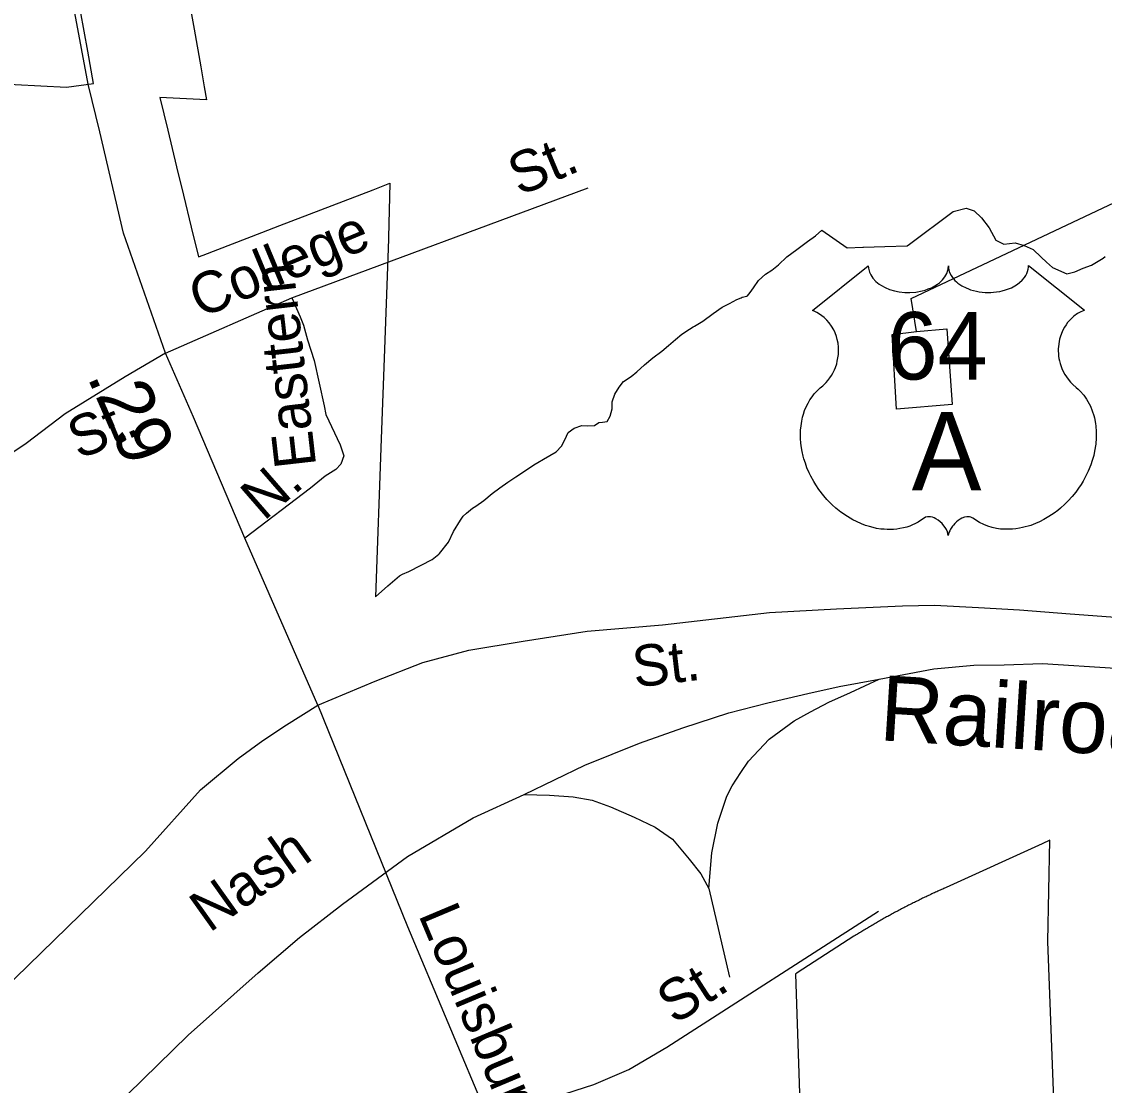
# Model space of a CAD drawing. Extents: x 2220236 to 2384410, y 720751 to 894131.
# Drawn here: x 2264485 to 2266973, y 801442 to 803886 of the extents above; entities that cross this region are included whole.
import ezdxf

# ---------------------------------------------------------------- set-up
doc = ezdxf.new("R2010")
doc.units = 0
doc.layers.add('Default', color=7, linetype='Continuous')

msp = doc.modelspace()

# ---------------------------------------------------------------- linework, layer by layer
at = {"layer": 'Default'}
for p, q in [((2265106.6, 803251.5), (2265787.2, 803504.8)), ((2264815.9, 803124.9), (2265106.6, 803251.5)), ((2266064.2, 801894.1), (2266112.2, 801690.6))]:
    msp.add_line(p, q, dxfattribs=at)
for points in [[(2265166, 802315.7), (2264998, 802699.1), (2264880.1, 802977.6), (2264815.9, 803124.9), (2264719.7, 803400.7), (2264664.9, 803632.9), (2264638.5, 803742.5), (2264546, 804235.4), (2264526.2, 804404.4), (2264493.2, 804596.1), (2264444.1, 804862.3), (2264330.9, 805226.8), (2264266.7, 805459.1), (2264184.6, 805745.2), (2264088.4, 805971.8), (2264009.1, 806172), (2263899.6, 806444), (2263765.6, 806740.4), (2263604.3, 807105.9), (2263377.8, 807626.2), (2263116.4, 808126.6)], [(2266541.9, 803174.1), (2266529.3, 803249.9), (2270077.8, 804926.4), (2273011.9, 804991.9)], [(2264410.5, 803745.1), (2264588.2, 803735.9), (2264650.8, 803744.4), (2264637.2, 803818.4), (2264612.2, 803957.5)], [(2264410.5, 803745.1), (2264588.2, 803735.9), (2264650.8, 803744.4), (2264637.2, 803818.4), (2264612.2, 803957.5)], [(2264866.2, 803954.5), (2264881.5, 803869.2), (2264896.8, 803782.6), (2264905, 803736.9)], [(2264866.2, 803954.5), (2264881.5, 803869.2), (2264896.8, 803782.6), (2264905, 803736.9)], [(2265166, 802315.7), (2265298.1, 802370.5), (2265407.6, 802413.9), (2265513.3, 802442.3), (2265637.8, 802463), (2265785, 802485.7), (2265957.7, 802499.9), (2266204, 802528.2), (2266357.6, 802537), (2266509.3, 802544.2), (2266583.3, 802545.2), (2266684.3, 802540), (2266778.2, 802534.8), (2266894.8, 802525.3), (2267548.7, 802477.2), (2267678.9, 802474.4), (2267766.7, 802485.7), (2267848.8, 802494.2), (2267922.4, 802505.5), (2268071, 802549.4), (2268430.5, 802674.1), (2268906.6, 802862.7), (2270890.6, 803651.4), (2271591.2, 803921.9)], [(2264905, 803736.9), (2264910.5, 803706.4), (2264803, 803712.4), (2264821.2, 803636.8), (2264841.2, 803553.1), (2264857.2, 803487.5), (2264874.8, 803414.4), (2264891.5, 803345.9), (2264902.8, 803350.1), (2265037.2, 803401.8), (2265078.8, 803417.7), (2265293.2, 803500.2), (2265331.5, 803515), (2265328.5, 803390.2), (2265328.5, 803386.9), (2265326.2, 803322.6), (2265319.2, 803133.8), (2265311.5, 802927.3), (2265298.8, 802564.6), (2265326.5, 802589.8), (2265354, 802612.8), (2265360.5, 802616.6), (2265375, 802622.8), (2265403.2, 802637.3), (2265428.8, 802650.7), (2265444, 802662.6), (2265445.2, 802663.8), (2265466.5, 802689.9), (2265478, 802714.4), (2265493.5, 802740.8), (2265500, 802749.8), (2265508, 802756.8), (2265521.2, 802768), (2265528.8, 802772.8), (2265547.2, 802785.6), (2265566.8, 802801.8), (2265584.2, 802814.9), (2265602.8, 802828.2), (2265621.2, 802840.1), (2265641.2, 802853), (2265662.5, 802867.6), (2265671.5, 802873.2), (2265684.5, 802881.2), (2265713.5, 802897.6), (2265726.2, 802910.6), (2265733.8, 802925.2), (2265741.5, 802941.9), (2265755, 802952.1), (2265772.8, 802958.2), (2265786.8, 802957.9), (2265801.8, 802958.1), (2265811.8, 802965.2), (2265820.5, 802966.2), (2265831.2, 802967.6), (2265837.8, 802979.6), (2265842.2, 802996.9), (2265842.5, 803012.5), (2265848.8, 803030.4), (2265858.2, 803046.3), (2265868.8, 803059.4), (2265886.2, 803071), (2265899, 803082), (2265916.5, 803098), (2265935.8, 803113.9), (2265956.5, 803129.1), (2265972.2, 803142.1), (2265988.2, 803156.3), (2266002.8, 803168.4), (2266020.2, 803179.8), (2266028.5, 803184.8), (2266031.2, 803186.3), (2266050.5, 803198.1), (2266074.5, 803215.9), (2266094.8, 803230), (2266112.2, 803238.9), (2266128.8, 803248.2), (2266138.8, 803251.9), (2266141, 803253.3), (2266151.5, 803255.6), (2266153, 803256.2), (2266159.8, 803263.8), (2266166.8, 803274.8), (2266178.8, 803291.3), (2266194.8, 803306.2), (2266209, 803315.5), (2266224.8, 803327.6), (2266243.8, 803345.9), (2266267, 803363), (2266291, 803381), (2266309.5, 803394.4), (2266324.2, 803406.9), (2266382.2, 803366.9), (2266418.2, 803368), (2266419.8, 803367.8), (2266469, 803369.6), (2266520.2, 803371.2), (2266525.8, 803375.3), (2266626, 803449.9), (2266656, 803457.4), (2266674, 803451.8)], [(2264905, 803736.9), (2264910.5, 803706.4), (2264803, 803712.4), (2264821.2, 803636.8), (2264841.2, 803553.1), (2264857.2, 803487.5), (2264874.8, 803414.4), (2264891.5, 803345.9), (2264902.8, 803350.1), (2265037.2, 803401.8), (2265078.8, 803417.7), (2265293.2, 803500.2), (2265331.5, 803515), (2265328.5, 803390.2), (2265328.5, 803386.9), (2265326.2, 803322.6), (2265319.2, 803133.8), (2265311.5, 802927.3), (2265298.8, 802564.6), (2265326.5, 802589.8), (2265354, 802612.8), (2265360.5, 802616.6), (2265375, 802622.8), (2265403.2, 802637.3), (2265428.8, 802650.7), (2265444, 802662.6), (2265445.2, 802663.8), (2265466.5, 802689.9), (2265478, 802714.4), (2265493.5, 802740.8), (2265500, 802749.8), (2265508, 802756.8), (2265521.2, 802768), (2265528.8, 802772.8), (2265547.2, 802785.6), (2265566.8, 802801.8), (2265584.2, 802814.9), (2265602.8, 802828.2), (2265621.2, 802840.1), (2265641.2, 802853), (2265662.5, 802867.6), (2265671.5, 802873.2), (2265684.5, 802881.2), (2265713.5, 802897.6), (2265726.2, 802910.6), (2265733.8, 802925.2), (2265741.5, 802941.9), (2265755, 802952.1), (2265772.8, 802958.2), (2265786.8, 802957.9), (2265801.8, 802958.1), (2265811.8, 802965.2), (2265820.5, 802966.2), (2265831.2, 802967.6), (2265837.8, 802979.6), (2265842.2, 802996.9), (2265842.5, 803012.5), (2265848.8, 803030.4), (2265858.2, 803046.3), (2265868.8, 803059.4), (2265886.2, 803071), (2265899, 803082), (2265916.5, 803098), (2265935.8, 803113.9), (2265956.5, 803129.1), (2265972.2, 803142.1), (2265988.2, 803156.3), (2266002.8, 803168.4), (2266020.2, 803179.8), (2266028.5, 803184.8), (2266031.2, 803186.3), (2266050.5, 803198.1), (2266074.5, 803215.9), (2266094.8, 803230), (2266112.2, 803238.9), (2266128.8, 803248.2), (2266138.8, 803251.9), (2266141, 803253.3), (2266151.5, 803255.6), (2266153, 803256.2), (2266159.8, 803263.8), (2266166.8, 803274.8), (2266178.8, 803291.3), (2266194.8, 803306.2), (2266209, 803315.5), (2266224.8, 803327.6), (2266243.8, 803345.9), (2266267, 803363), (2266291, 803381), (2266309.5, 803394.4), (2266324.2, 803406.9), (2266382.2, 803366.9), (2266418.2, 803368), (2266419.8, 803367.8), (2266469, 803369.6), (2266520.2, 803371.2), (2266525.8, 803375.3), (2266626, 803449.9), (2266656, 803457.4), (2266674, 803451.8)], [(2266674, 803451.8), (2266690.8, 803435.3), (2266709, 803412.3), (2266724, 803384.2), (2266742.8, 803375.1), (2266768.2, 803378.1), (2266789.2, 803372.2), (2266810, 803362.8), (2266828.2, 803345.4), (2266840.8, 803333.5), (2266854.5, 803321.4), (2266887, 803306.7), (2266905.5, 803311.4), (2266925, 803319.7), (2266943.8, 803326.6), (2266970.8, 803342.5), (2266975.5, 803346.6)], [(2266674, 803451.8), (2266690.8, 803435.3), (2266709, 803412.3), (2266724, 803384.2), (2266742.8, 803375.1), (2266768.2, 803378.1), (2266789.2, 803372.2), (2266810, 803362.8), (2266828.2, 803345.4), (2266840.8, 803333.5), (2266854.5, 803321.4), (2266887, 803306.7), (2266905.5, 803311.4), (2266925, 803319.7), (2266943.8, 803326.6), (2266970.8, 803342.5), (2266975.5, 803346.6)], [(2265106.6, 803251.5), (2265125.4, 803208), (2265133, 803189.2), (2265142.4, 803155.2), (2265157.5, 803107.9), (2265180.2, 803003.3), (2265184.4, 802983.4), (2265217.1, 802913.7), (2265225.4, 802888.9), (2265218.8, 802869.1), (2265207.6, 802856.9), (2265183.1, 802841.8), (2265149, 802814.3), (2264998, 802699.1)], [(2266541.9, 803174.1), (2266611.8, 803180.6), (2266623.6, 803006.8), (2266495.6, 802995.7), (2266486, 803167.4), (2266541.9, 803174.1)], [(2264815.9, 803124.9), (2264723.4, 803070.2), (2264585.7, 802985.2), (2264495.4, 802916.8), (2264245, 802748.5)], [(2266455.6, 802375.5), (2266581.3, 802398.7), (2266673.2, 802407.6), (2266743, 802408.1), (2266831, 802411.1), (2266999, 802400.6), (2267125.1, 802387.8), (2267409.2, 802368.6), (2267619.1, 802356.4)], [(2265640.4, 802110), (2265779.7, 802177.3), (2265905.2, 802228.5), (2266004.9, 802263.4), (2266110.5, 802298.2), (2266200.2, 802321.2), (2266292, 802342.1), (2266363.7, 802358.6), (2266455.6, 802375.5)], [(2266064.2, 801894.1), (2266071.5, 801976.1), (2266084.9, 802044.2), (2266106.2, 802106.4), (2266118.1, 802130.5), (2266137.7, 802160.7), (2266155.4, 802186.7), (2266203, 802237.1), (2266260.5, 802279.7), (2266298.3, 802300.1), (2266340.2, 802322.5), (2266389.8, 802344.8), (2266455.6, 802375.5)], [(2263033.1, 800314.7), (2263957.9, 801190.7), (2264048.9, 801279.4), (2264169.9, 801396.4), (2264770.2, 801979.8), (2264896.1, 802121.2), (2264982.9, 802193), (2265039.6, 802234.5), (2265094.3, 802270.4), (2265166, 802315.7)], [(2265166, 802315.7), (2265371.7, 801806.8), (2265557.4, 801365.5)], [(2263529.3, 800215), (2264660, 801353.1), (2264868, 801556.9), (2265028.5, 801700.4), (2265123.8, 801781.2), (2265222.9, 801858.1), (2265371.9, 801967.6), (2265522.9, 802056.8), (2265640.4, 802110)], [(2265640.4, 802110), (2265698.3, 802108.6), (2265752.5, 802105.1), (2265796.5, 802097.4), (2265838.5, 802081.9), (2265892.8, 802058.4), (2265940.9, 802034.8), (2265981.2, 802007.2), (2266019.6, 801961.6), (2266045.9, 801927.9), (2266064.2, 801894.1)], [(2266863, 801267.6), (2266843.5, 801772.4), (2266848, 802005), (2266830.2, 801997.1), (2266610, 801896.5), (2266604.5, 801894.2), (2266602, 801893), (2266599.2, 801891.8), (2266596.5, 801890.5), (2266593.8, 801889.3), (2266591, 801888.1), (2266588.2, 801886.8), (2266585.5, 801885.6), (2266582.8, 801884.3), (2266580, 801883.1), (2266577.2, 801881.8), (2266574.5, 801880.6), (2266571.8, 801879.2), (2266569.2, 801878), (2266566.5, 801876.7), (2266563.8, 801875.4), (2266561, 801874.1), (2266558.2, 801872.8), (2266555.5, 801871.6), (2266553, 801870.2), (2266550.2, 801868.9), (2266547.5, 801867.6), (2266544.8, 801866.2), (2266542.2, 801864.9), (2266539.5, 801863.6), (2266536.8, 801862.3), (2266534, 801860.9), (2266531.5, 801859.6), (2266528.8, 801858.2), (2266526, 801856.9), (2266523.2, 801855.6), (2266520.8, 801854.2), (2266518, 801852.8), (2266515.2, 801851.4), (2266512.8, 801850.1), (2266510, 801848.7), (2266507.2, 801847.2), (2266504.8, 801845.9), (2266502, 801844.5), (2266499.5, 801843.1), (2266496.8, 801841.7), (2266494, 801840.2), (2266491.5, 801838.8), (2266488.8, 801837.4), (2266486.2, 801836), (2266483.5, 801834.6), (2266481, 801833.1), (2266478.2, 801831.7), (2266475.8, 801830.2), (2266473, 801828.8), (2266470.5, 801827.3), (2266467.8, 801825.9), (2266465.2, 801824.4), (2266462.5, 801822.9), (2266460, 801821.4), (2266457.2, 801819.9), (2266454.8, 801818.4), (2266452.2, 801817), (2266449.5, 801815.5), (2266447, 801814), (2266444.2, 801812.5), (2266441.8, 801810.9), (2266439.2, 801809.4), (2266436.5, 801807.9), (2266434, 801806.4), (2266431.5, 801804.9), (2266428.8, 801803.3), (2266426.2, 801801.8), (2266423.8, 801800.2), (2266421, 801798.7), (2266418.5, 801797.2), (2266416, 801795.6), (2266413.5, 801794.1), (2266410.8, 801792.5), (2266408.2, 801790.9), (2266405.8, 801789.3), (2266403.2, 801787.8), (2266400.8, 801786.2), (2266398, 801784.6), (2266267.2, 801700), (2266263.5, 801697.6), (2266285.5, 801058.1)], [(2266863, 801267.6), (2266843.5, 801772.4), (2266848, 802005), (2266830.2, 801997.1), (2266610, 801896.5), (2266604.5, 801894.2), (2266602, 801893), (2266599.2, 801891.8), (2266596.5, 801890.5), (2266593.8, 801889.3), (2266591, 801888.1), (2266588.2, 801886.8), (2266585.5, 801885.6), (2266582.8, 801884.3), (2266580, 801883.1), (2266577.2, 801881.8), (2266574.5, 801880.6), (2266571.8, 801879.2), (2266569.2, 801878), (2266566.5, 801876.7), (2266563.8, 801875.4), (2266561, 801874.1), (2266558.2, 801872.8), (2266555.5, 801871.6), (2266553, 801870.2), (2266550.2, 801868.9), (2266547.5, 801867.6), (2266544.8, 801866.2), (2266542.2, 801864.9), (2266539.5, 801863.6), (2266536.8, 801862.3), (2266534, 801860.9), (2266531.5, 801859.6), (2266528.8, 801858.2), (2266526, 801856.9), (2266523.2, 801855.6), (2266520.8, 801854.2), (2266518, 801852.8), (2266515.2, 801851.4), (2266512.8, 801850.1), (2266510, 801848.7), (2266507.2, 801847.2), (2266504.8, 801845.9), (2266502, 801844.5), (2266499.5, 801843.1), (2266496.8, 801841.7), (2266494, 801840.2), (2266491.5, 801838.8), (2266488.8, 801837.4), (2266486.2, 801836), (2266483.5, 801834.6), (2266481, 801833.1), (2266478.2, 801831.7), (2266475.8, 801830.2), (2266473, 801828.8), (2266470.5, 801827.3), (2266467.8, 801825.9), (2266465.2, 801824.4), (2266462.5, 801822.9), (2266460, 801821.4), (2266457.2, 801819.9), (2266454.8, 801818.4), (2266452.2, 801817), (2266449.5, 801815.5), (2266447, 801814), (2266444.2, 801812.5), (2266441.8, 801810.9), (2266439.2, 801809.4), (2266436.5, 801807.9), (2266434, 801806.4), (2266431.5, 801804.9), (2266428.8, 801803.3), (2266426.2, 801801.8), (2266423.8, 801800.2), (2266421, 801798.7), (2266418.5, 801797.2), (2266416, 801795.6), (2266413.5, 801794.1), (2266410.8, 801792.5), (2266408.2, 801790.9), (2266405.8, 801789.3), (2266403.2, 801787.8), (2266400.8, 801786.2), (2266398, 801784.6), (2266267.2, 801700), (2266263.5, 801697.6), (2266285.5, 801058.1)], [(2265557.4, 801365.5), (2265800.6, 801443.9), (2265880.3, 801478.4), (2265967.7, 801529.4), (2266454.6, 801841.8)]]:
    msp.add_lwpolyline(points, dxfattribs=at)
msp.add_lwpolyline([(2266431, 803325.3), (2266431.4, 803320), (2266432.7, 803313.7), (2266433.6, 803310.4), (2266436.6, 803304.2), (2266441.5, 803296.8), (2266448.3, 803289.6), (2266455.9, 803283.3), (2266461.1, 803279.9), (2266469.9, 803275.2), (2266479.8, 803271), (2266490.9, 803267.9), (2266502.2, 803265.6), (2266514.6, 803264.2), (2266526.8, 803264), (2266540, 803265), (2266554.6, 803267.8), (2266561.4, 803269.5), (2266568.9, 803272.1), (2266575.9, 803275), (2266583.6, 803279.1), (2266589.7, 803283), (2266594.5, 803286.5), (2266601.4, 803293.1), (2266606.8, 803299.8), (2266609.1, 803303.6), (2266611.1, 803307.3), (2266613.8, 803315), (2266614.5, 803318.5), (2266615.1, 803325.6), (2266615.5, 803319.6), (2266616.1, 803315.9), (2266617.1, 803312.2), (2266618.6, 803308.4), (2266621.3, 803302.9), (2266624.4, 803298.3), (2266630.1, 803291.6), (2266633.7, 803288.2), (2266637, 803285.6), (2266645.7, 803279.6), (2266655.9, 803274.4), (2266660.9, 803272.2), (2266666.1, 803270.4), (2266672.6, 803268.4), (2266679.4, 803266.8), (2266686.1, 803265.6), (2266692.9, 803264.7), (2266699.9, 803264.1), (2266705.6, 803264), (2266712.6, 803264.1), (2266719, 803264.4), (2266725.6, 803265.2), (2266732.9, 803266.4), (2266738.8, 803267.7), (2266746.5, 803269.8), (2266753.5, 803272.3), (2266759.7, 803274.9), (2266767.6, 803279.1), (2266774.1, 803283.1), (2266778.8, 803286.9), (2266784.4, 803292.1), (2266789.7, 803298.2), (2266792.8, 803302.7), (2266795, 803307.4), (2266797.1, 803312.2), (2266798.3, 803317.4), (2266799, 803321.9), (2266799.1, 803325.7), (2266927.7, 803223.3), (2266924.6, 803222.1), (2266917.7, 803218.7), (2266912.1, 803215.4), (2266903.3, 803209.2), (2266899.5, 803205.8), (2266895.7, 803202.2), (2266892.2, 803198.4), (2266889.1, 803194.8), (2266885.4, 803189.7), (2266882, 803184.5), (2266878.8, 803178.8), (2266876.4, 803173.9), (2266872.4, 803163.5), (2266870.5, 803157), (2266869.3, 803151.4), (2266867.8, 803140), (2266867.4, 803134.5), (2266867.4, 803129.1), (2266867.7, 803123.4), (2266868.3, 803117.9), (2266869.2, 803112.2), (2266870.2, 803107.2), (2266871.7, 803101.1), (2266874, 803093.9), (2266876.8, 803087), (2266882.7, 803075.8), (2266890.3, 803064.4), (2266895.7, 803058.1), (2266901, 803052.6), (2266908.9, 803045.9), (2266913.2, 803042.1), (2266918.2, 803037.2), (2266926.2, 803027.8), (2266929.5, 803023.4), (2266932.8, 803018.5), (2266935.8, 803013.4), (2266938.8, 803007.9), (2266941.3, 803003.1), (2266945.8, 802992.1), (2266949.1, 802981.4), (2266950.6, 802975.8), (2266953, 802963.1), (2266953.9, 802956.9), (2266954.9, 802944.6), (2266954.9, 802929.7), (2266953.8, 802915.6), (2266951.1, 802899.1), (2266948.9, 802889.2), (2266945.6, 802877.7), (2266942.3, 802867.8), (2266936.4, 802853.1), (2266931.2, 802842.5), (2266924.5, 802830), (2266919.8, 802822.5), (2266914.4, 802814.4), (2266907.7, 802805.2), (2266899.8, 802795.3), (2266890.3, 802784.9), (2266882.6, 802777.2), (2266872.6, 802768.2), (2266866.5, 802763.2), (2266857.8, 802756.7), (2266846, 802748.8), (2266834.3, 802742), (2266824.4, 802736.9), (2266815.5, 802733.1), (2266804.2, 802728.8), (2266785.2, 802723.6), (2266778.3, 802722.1), (2266770.1, 802720.9), (2266762.4, 802720.1), (2266754.9, 802719.7), (2266744.9, 802719.7), (2266735, 802720.4), (2266725.6, 802721.8), (2266715.8, 802723.9), (2266705.5, 802726.9), (2266696.2, 802730.5), (2266686.8, 802735.2), (2266670.9, 802745.2), (2266666.3, 802747.6), (2266663.7, 802748.3), (2266657.5, 802748.6), (2266651.8, 802747.4), (2266645.8, 802745.1), (2266642.3, 802743.2), (2266637.5, 802740), (2266633.9, 802737.2), (2266629.5, 802733), (2266626.4, 802729.5), (2266624.1, 802726.7), (2266619.6, 802719.7), (2266618, 802716.3), (2266616.4, 802712), (2266614.9, 802705.6), (2266612.9, 802713.7), (2266610.5, 802719), (2266607.8, 802723.6), (2266604.9, 802727.6), (2266600.5, 802732.8), (2266596.4, 802736.6), (2266591.6, 802740.6), (2266586.4, 802743.7), (2266582.3, 802745.8), (2266578.5, 802747.3), (2266573.8, 802748.4), (2266570, 802748.7), (2266566.9, 802748.6), (2266562.7, 802747.7), (2266556.8, 802743.5), (2266551.3, 802739.7), (2266545.3, 802735.9), (2266538.2, 802732.1), (2266532.9, 802729.7), (2266526.7, 802727.3), (2266519.4, 802724.8), (2266511.5, 802722.8), (2266503.4, 802721.2), (2266496.3, 802720.1), (2266488.6, 802719.4), (2266481.7, 802719.1), (2266474.5, 802719.2), (2266467.7, 802719.8), (2266459.9, 802720.4), (2266450.2, 802721.9), (2266442.1, 802723.7), (2266433.6, 802726), (2266424.9, 802728.7), (2266415.5, 802732.3), (2266403.8, 802737.4), (2266395.7, 802741.6), (2266382.9, 802748.9), (2266367.8, 802759.3), (2266356.5, 802768.5), (2266348.2, 802776.1), (2266335.9, 802788.5), (2266328.8, 802796.7), (2266317.5, 802811.2), (2266310.3, 802821.8), (2266305.6, 802829.6), (2266298.8, 802842), (2266295, 802849.8), (2266290.1, 802861.2), (2266286.3, 802871.7), (2266283.1, 802881.5), (2266281.4, 802887.8), (2266279, 802898.9), (2266277.5, 802906.7), (2266276.1, 802917.4), (2266275.3, 802928.7), (2266275.1, 802939.1), (2266275.4, 802947.8), (2266276.4, 802957.9), (2266278.1, 802968.6), (2266280.1, 802977.8), (2266282, 802984.4), (2266284.7, 802992.5), (2266288.3, 803001.4), (2266292.6, 803009.9), (2266296.6, 803016.9), (2266301.7, 803024.5), (2266306.7, 803031), (2266313.3, 803038.1), (2266320.1, 803044.7), (2266326.4, 803049.8), (2266333.9, 803057.1), (2266337.7, 803061.5), (2266342.4, 803067.6), (2266346.1, 803073.3), (2266349.1, 803078.4), (2266353, 803085.9), (2266355.4, 803091.6), (2266358.3, 803100.2), (2266359.8, 803106.3), (2266361.3, 803114.1), (2266362.3, 803121.5), (2266362.7, 803130.7), (2266362.5, 803138.3), (2266361.5, 803147.2), (2266359.8, 803155.7), (2266357.8, 803163.1), (2266354.6, 803171.6), (2266351.7, 803177.9), (2266346.7, 803186.3), (2266341.3, 803194.1), (2266335.6, 803200.5), (2266329.9, 803206.2), (2266324.4, 803210.5), (2266319.2, 803214.2), (2266312.7, 803218.2), (2266306.4, 803221.3), (2266302.4, 803222.9)], close=True, dxfattribs=at)

# ---------------------------------------------------------------- texts
for s, height, rotation, p in [('St.', 95, 22.6673, (2265628.9, 803485.2)), ('College', 95, 22.6673, (2264895.5, 803204)), ('Easttern', 95, 96.5166, (2265162.4, 802865.7)), ('.29', 125, 293.5388, (2264634.9, 803071)), ('St.', 95, 22.6673, (2264616.8, 802879.2)), ('N.', 95, 40.9672, (2265041.9, 802737.2)), ('St.', 95, 6.7243, (2265894.4, 802356)), ('Railroad', 150, 356.4242, (2266454.4, 802235)), ('Nash', 95, 35.4476, (2264916.7, 801791.2)), ('Louisburg', 95, 292.8212, (2265396.1, 801834.3)), ('St.', 95, 32.6845, (2265985.5, 801579.8))]:
    msp.add_text(s, height=height, rotation=rotation, dxfattribs=at).set_placement(p)
for s, height, p in [('64', 155, (2266474.8, 803064)), ('A', 180, (2266530.6, 802809.1))]:
    msp.add_text(s, height=height, dxfattribs=at).set_placement(p)

doc.saveas('drawing.dxf')
